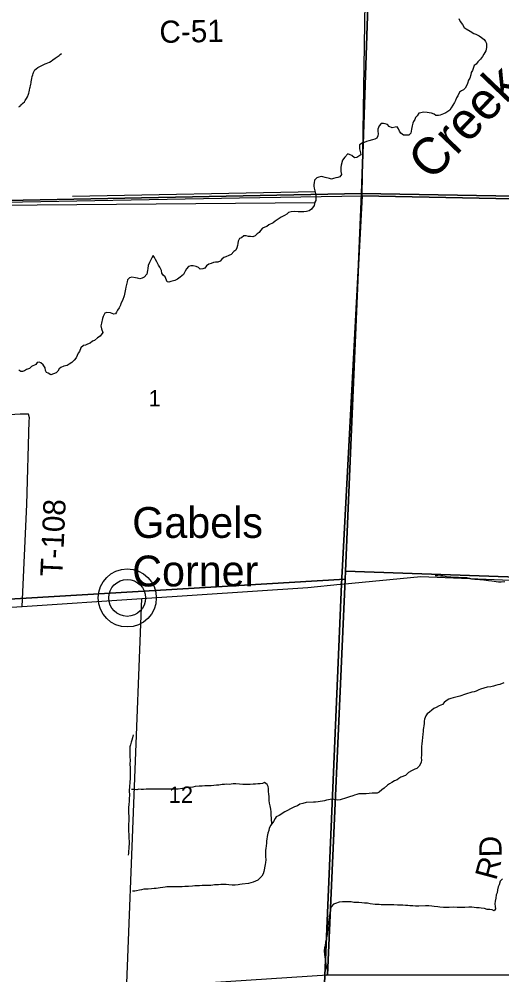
# Model space of a CAD drawing. Extents: x 1588073 to 2013523, y 1090242 to 1357120.
# Drawn here: x 1775515 to 1782041, y 1207738 to 1220667 of the extents above; entities that cross this region are included whole.
import ezdxf

# ---------------------------------------------------------------- set-up
doc = ezdxf.new("R2010")
doc.units = 0
for name, color, linetype in [('GM_X_County_Road', 7, 'Continuous'), ('GM_X_County_Road_Text', 7, 'Continuous'), ('GM_X_Minor_River', 7, 'Continuous'), ('GM_X_Minor_River_Text', 7, 'Continuous'), ('GM_X_Section', 7, 'Continuous'), ('GM_X_Section_Text', 7, 'Continuous'), ('GM_X_Township', 7, 'Continuous'), ('GM_X_Township_Road', 7, 'Continuous'), ('GM_X_Township_Road_Text', 7, 'Continuous'), ('GM_X_Unincorporated', 7, 'Continuous'), ('GM_X_Unincorporated_Location', 7, 'Continuous'), ('GM_X_Unincorporated_Text', 7, 'Continuous'), ('GM_X_US_Route', 7, 'Continuous')]:
    doc.layers.add(name, color=color, linetype=linetype)

msp = doc.modelspace()

# ---------------------------------------------------------------- linework, layer by layer
at = {"layer": 'GM_X_County_Road'}
for points in [[(1779853, 1213022), (1779873, 1213024), (1780946, 1213127), (1782157, 1213076), (1782609, 1213057), (1783200, 1213032), (1784836, 1213000), (1784949, 1212999)], [(1777175, 1212828), (1779417, 1212980), (1779853, 1213022)], [(1769131, 1212444), (1773227, 1212595), (1774512, 1212662), (1775108, 1212693), (1775556, 1212722), (1777175, 1212828)], [(1776624, 1193317), (1776664, 1196856), (1776716, 1199506), (1776790, 1202160), (1776863, 1204847), (1777175, 1212828)]]:
    msp.add_lwpolyline(points, dxfattribs=at)
at = {"layer": 'GM_X_Minor_River'}
for p, q in [((1779519, 1218329), (1776238, 1218265)), ((1763734, 1218040), (1779514, 1218188))]:
    msp.add_line(p, q, dxfattribs=at)
for points in [[(1781459, 1220674), (1781475, 1220634), (1781507, 1220596), (1781530, 1220553), (1781560, 1220537), (1781610, 1220502), (1781660, 1220472), (1781688, 1220463), (1781734, 1220439), (1781766, 1220419), (1781801, 1220390), (1781819, 1220362), (1781833, 1220336), (1781832, 1220282), (1781822, 1220238), (1781797, 1220194), (1781781, 1220160), (1781753, 1220126), (1781714, 1220088), (1781692, 1220058), (1781668, 1220041), (1781657, 1220013), (1781643, 1219971), (1781627, 1219943), (1781622, 1219915), (1781608, 1219869), (1781589, 1219839), (1781575, 1219797), (1781563, 1219765), (1781544, 1219733), (1781522, 1219709), (1781496, 1219698), (1781468, 1219678), (1781445, 1219630), (1781427, 1219604), (1781414, 1219566), (1781402, 1219538), (1781380, 1219504), (1781357, 1219466), (1781337, 1219437), (1781309, 1219419), (1781284, 1219401), (1781252, 1219385), (1781208, 1219368), (1781184, 1219362), (1781150, 1219364), (1781126, 1219382), (1781088, 1219393), (1781060, 1219401), (1781032, 1219403), (1780982, 1219408), (1780944, 1219400), (1780918, 1219395), (1780897, 1219359), (1780875, 1219335), (1780863, 1219311), (1780846, 1219281), (1780836, 1219257), (1780830, 1219225), (1780821, 1219179), (1780813, 1219149), (1780811, 1219125), (1780782, 1219099), (1780744, 1219098), (1780710, 1219096), (1780676, 1219122), (1780656, 1219151), (1780645, 1219183), (1780623, 1219209), (1780597, 1219205), (1780559, 1219194), (1780519, 1219216), (1780495, 1219242), (1780465, 1219251), (1780439, 1219253), (1780409, 1219253), (1780383, 1219225), (1780364, 1219177), (1780364, 1219153), (1780369, 1219115), (1780365, 1219087), (1780349, 1219055), (1780323, 1219042), (1780292, 1219034), (1780242, 1219020), (1780212, 1219009), (1780178, 1218997), (1780150, 1218989), (1780117, 1218967), (1780117, 1218911), (1780128, 1218859), (1780132, 1218833), (1780078, 1218797), (1780049, 1218790)], [(1775725, 1219979), (1775743, 1219995), (1775767, 1220010), (1775803, 1220028), (1775840, 1220049), (1775866, 1220061), (1775882, 1220065), (1775904, 1220074), (1775924, 1220086), (1775947, 1220100), (1775971, 1220118), (1776003, 1220137), (1776030, 1220155), (1776054, 1220174), (1776070, 1220186), (1776086, 1220202)], [(1775510, 1219479), (1775528, 1219489), (1775535, 1219502), (1775549, 1219514), (1775563, 1219530), (1775585, 1219550), (1775598, 1219564), (1775604, 1219578), (1775614, 1219594), (1775626, 1219615), (1775643, 1219651), (1775647, 1219665), (1775652, 1219685), (1775656, 1219707), (1775660, 1219731), (1775663, 1219747), (1775667, 1219765), (1775671, 1219785), (1775676, 1219803), (1775678, 1219819), (1775680, 1219839), (1775685, 1219863), (1775693, 1219889), (1775699, 1219911), (1775704, 1219929), (1775708, 1219943), (1775716, 1219963), (1775725, 1219979)], [(1780049, 1218790), (1780014, 1218824), (1779988, 1218832), (1779958, 1218843), (1779917, 1218801), (1779885, 1218759), (1779870, 1218691), (1779864, 1218659), (1779865, 1218607), (1779871, 1218565), (1779848, 1218533), (1779822, 1218525), (1779798, 1218518), (1779764, 1218510), (1779736, 1218502), (1779710, 1218510), (1779650, 1218525), (1779622, 1218531), (1779596, 1218536), (1779568, 1218530), (1779538, 1218518), (1779509, 1218488), (1779503, 1218454), (1779499, 1218430), (1779500, 1218406), (1779504, 1218382), (1779514, 1218342), (1779519, 1218308), (1779525, 1218270), (1779527, 1218213), (1779514, 1218190), (1779502, 1218146), (1779469, 1218098), (1779435, 1218072), (1779399, 1218066), (1779363, 1218059), (1779321, 1218059), (1779288, 1218061), (1779232, 1218066), (1779194, 1218060), (1779156, 1218053), (1779132, 1218027), (1779104, 1218011), (1779057, 1217986), (1779015, 1217962), (1778976, 1217934), (1778950, 1217912), (1778890, 1217883), (1778863, 1217861), (1778835, 1217851), (1778805, 1217838), (1778779, 1217808), (1778758, 1217782), (1778732, 1217762), (1778704, 1217736), (1778672, 1217723), (1778642, 1217725), (1778616, 1217727), (1778586, 1217734), (1778554, 1217734), (1778521, 1217710), (1778495, 1217698), (1778475, 1217661), (1778470, 1217630), (1778468, 1217606), (1778456, 1217575), (1778443, 1217541), (1778419, 1217525), (1778381, 1217483), (1778350, 1217469), (1778308, 1217450), (1778284, 1217444), (1778254, 1217418), (1778231, 1217394), (1778201, 1217379), (1778169, 1217377), (1778141, 1217373), (1778111, 1217363), (1778077, 1217352), (1778048, 1217328), (1778026, 1217300), (1778000, 1217290), (1777964, 1217283), (1777938, 1217305), (1777906, 1217321), (1777866, 1217330), (1777834, 1217328), (1777804, 1217320), (1777779, 1217290), (1777759, 1217259), (1777738, 1217213), (1777690, 1217177), (1777654, 1217149), (1777619, 1217130), (1777567, 1217118), (1777539, 1217108), (1777515, 1217113), (1777490, 1217179), (1777460, 1217203), (1777444, 1217232), (1777440, 1217268)], [(1777440, 1217268), (1777417, 1217310), (1777399, 1217338), (1777377, 1217383), (1777358, 1217417), (1777346, 1217443), (1777326, 1217467), (1777310, 1217439), (1777277, 1217376), (1777258, 1217332), (1777254, 1217294), (1777250, 1217266), (1777241, 1217216), (1777207, 1217174), (1777179, 1217164), (1777146, 1217152), (1777116, 1217161), (1777088, 1217169), (1777038, 1217175), (1777008, 1217168), (1776980, 1217140), (1776974, 1217112), (1776965, 1217078), (1776959, 1217040), (1776953, 1217014), (1776948, 1216990), (1776936, 1216924), (1776913, 1216862), (1776889, 1216822), (1776884, 1216798), (1776866, 1216760), (1776844, 1216728), (1776831, 1216704), (1776817, 1216678), (1776793, 1216675), (1776749, 1216693), (1776701, 1216698), (1776671, 1216688), (1776650, 1216646), (1776642, 1216618), (1776627, 1216552), (1776617, 1216516), (1776627, 1216478), (1776644, 1216428), (1776612, 1216376), (1776575, 1216354), (1776535, 1216320), (1776505, 1216309), (1776476, 1216285), (1776438, 1216271), (1776412, 1216255), (1776384, 1216250), (1776347, 1216218), (1776329, 1216170), (1776311, 1216146), (1776298, 1216118), (1776284, 1216086), (1776257, 1216055), (1776225, 1216023), (1776189, 1215997), (1776163, 1215979), (1776120, 1215970), (1776080, 1215954), (1776054, 1215934), (1776040, 1215906), (1776015, 1215883), (1775977, 1215867), (1775941, 1215857), (1775909, 1215878), (1775885, 1215888), (1775873, 1215912), (1775868, 1215948), (1775840, 1215992), (1775810, 1216015), (1775784, 1216025), (1775760, 1216023), (1775742, 1215995), (1775683, 1215966), (1775655, 1215940), (1775615, 1215929), (1775588, 1215909), (1775562, 1215901), (1775538, 1215899), (1775512, 1215916)], [(1782083, 1213055), (1782033, 1213051), (1781995, 1213052), (1781963, 1213054), (1781905, 1213063), (1781861, 1213069), (1781827, 1213075), (1781795, 1213078), (1781743, 1213082), (1781699, 1213085), (1781673, 1213087), (1781633, 1213093), (1781609, 1213100), (1781565, 1213108), (1781525, 1213110), (1781455, 1213113), (1781404, 1213114), (1781352, 1213116), (1781312, 1213120), (1781276, 1213127), (1781244, 1213133), (1781210, 1213133), (1781174, 1213136), (1781138, 1213136)], [(1782066, 1211688), (1782011, 1211664), (1781985, 1211661), (1781955, 1211653), (1781929, 1211645), (1781891, 1211636), (1781843, 1211628), (1781798, 1211616), (1781752, 1211603), (1781728, 1211595), (1781692, 1211577), (1781666, 1211568), (1781634, 1211564), (1781549, 1211537), (1781471, 1211507), (1781382, 1211486), (1781350, 1211476), (1781324, 1211469), (1781288, 1211445), (1781261, 1211421), (1781239, 1211397), (1781195, 1211378), (1781152, 1211356), (1781120, 1211340), (1781092, 1211319), (1781062, 1211291), (1781031, 1211271), (1781011, 1211243), (1780994, 1211197), (1780990, 1211171), (1780988, 1211139), (1780984, 1211109), (1780979, 1211081), (1780977, 1211057), (1780975, 1211031), (1780970, 1210993), (1780961, 1210905), (1780957, 1210863), (1780955, 1210827), (1780954, 1210737), (1780952, 1210711), (1780951, 1210673), (1780953, 1210647), (1780948, 1210609), (1780922, 1210563), (1780892, 1210531), (1780863, 1210521), (1780819, 1210498), (1780777, 1210476), (1780736, 1210436), (1780674, 1210411), (1780650, 1210393), (1780623, 1210377), (1780591, 1210362), (1780555, 1210342), (1780523, 1210324), (1780494, 1210302), (1780448, 1210263), (1780420, 1210241), (1780381, 1210209), (1780353, 1210197), (1780323, 1210196), (1780287, 1210194), (1780245, 1210193), (1780207, 1210189)], [(1777055, 1210986), (1777047, 1210946), (1777040, 1210914), (1777030, 1210886), (1777022, 1210848), (1777013, 1210822), (1777011, 1210771), (1777012, 1210729), (1777012, 1210683), (1777014, 1210649), (1777013, 1210583), (1777015, 1210545), (1777014, 1210519), (1777016, 1210491), (1777015, 1210397)], [(1777015, 1210397), (1777003, 1210226), (1777005, 1210168), (1777004, 1210122), (1777000, 1210090), (1776998, 1210044), (1776995, 1210004), (1776994, 1209932), (1776996, 1209882), (1776998, 1209850), (1776997, 1209814), (1776995, 1209784), (1776993, 1209751), (1776992, 1209713), (1776994, 1209671), (1776996, 1209645), (1776997, 1209609), (1776999, 1209579), (1777001, 1209551), (1777000, 1209503), (1776998, 1209477), (1776996, 1209443), (1776993, 1209417), (1776991, 1209385), (1776989, 1209359)], [(1778930, 1209780), (1778921, 1209911), (1778921, 1209945), (1778917, 1209979), (1778908, 1210023), (1778898, 1210061), (1778897, 1210098), (1778895, 1210124), (1778893, 1210154), (1778891, 1210180), (1778888, 1210224), (1778888, 1210260), (1778880, 1210286), (1778869, 1210314), (1778833, 1210339), (1778805, 1210329), (1778775, 1210323), (1778742, 1210322), (1778712, 1210320), (1778680, 1210316), (1778638, 1210313), (1778538, 1210314), (1778494, 1210318), (1778444, 1210322), (1778410, 1210321), (1778380, 1210317), (1778353, 1210315), (1778323, 1210316), (1778289, 1210314), (1778261, 1210312), (1778215, 1210305), (1778183, 1210305), (1778147, 1210301), (1778111, 1210294), (1778065, 1210294), (1778025, 1210297), (1777988, 1210291), (1777950, 1210289), (1777896, 1210286), (1777862, 1210278), (1777822, 1210272), (1777774, 1210267), (1777748, 1210263), (1777721, 1210259), (1777665, 1210252), (1777625, 1210250), (1777587, 1210249), (1777559, 1210249), (1777523, 1210251), (1777493, 1210252), (1777447, 1210250), (1777417, 1210248), (1777375, 1210251), (1777342, 1210251), (1777314, 1210249), (1777268, 1210250), (1777232, 1210248), (1777194, 1210245), (1777164, 1210245), (1777134, 1210249), (1777108, 1210243), (1777068, 1210246), (1777034, 1210246)], [(1780207, 1210189), (1780164, 1210187), (1780106, 1210186), (1780082, 1210180), (1780050, 1210168), (1780026, 1210161), (1779982, 1210147), (1779941, 1210133), (1779913, 1210126), (1779883, 1210116), (1779855, 1210106), (1779825, 1210102), (1779795, 1210105), (1779767, 1210111), (1779741, 1210113), (1779697, 1210108), (1779672, 1210102), (1779642, 1210094), (1779616, 1210088), (1779586, 1210083), (1779558, 1210079), (1779522, 1210073), (1779492, 1210074), (1779397, 1210069), (1779351, 1210057), (1779309, 1210045), (1779279, 1210024), (1779239, 1210010), (1779182, 1209983), (1779142, 1209961), (1779108, 1209943), (1779031, 1209892), (1778991, 1209878), (1778974, 1209854), (1778952, 1209812), (1778919, 1209765), (1778897, 1209721), (1778889, 1209691), (1778876, 1209653), (1778866, 1209611), (1778861, 1209575), (1778859, 1209549), (1778857, 1209521), (1778850, 1209449), (1778846, 1209423), (1778846, 1209399), (1778843, 1209375), (1778845, 1209340), (1778848, 1209292), (1778846, 1209256), (1778842, 1209232), (1778836, 1209208), (1778825, 1209160), (1778821, 1209136), (1778813, 1209106), (1778796, 1209072), (1778774, 1209049), (1778742, 1209021), (1778711, 1209005), (1778677, 1208991), (1778615, 1208976), (1778532, 1208965), (1778500, 1208961), (1778476, 1208957), (1778434, 1208952), (1778394, 1208952), (1778348, 1208956), (1778314, 1208959), (1778240, 1208960), (1778208, 1208958), (1778182, 1208954), (1778157, 1208954), (1778131, 1208951), (1778107, 1208949), (1778077, 1208947), (1778037, 1208946), (1777987, 1208946), (1777951, 1208942), (1777925, 1208941), (1777891, 1208941), (1777857, 1208939), (1777806, 1208934), (1777754, 1208932), (1777720, 1208929), (1777558, 1208930), (1777512, 1208927), (1777488, 1208925), (1777457, 1208921), (1777421, 1208917), (1777367, 1208908), (1777339, 1208906), (1777303, 1208903), (1777259, 1208899), (1777233, 1208899), (1777199, 1208896), (1777167, 1208890), (1777140, 1208884), (1777102, 1208877), (1777078, 1208871), (1777048, 1208869)], [(1782047, 1209038), (1782019, 1209007), (1782003, 1208955), (1781992, 1208929), (1781982, 1208887), (1781975, 1208847), (1781965, 1208819), (1781957, 1208777), (1781950, 1208737), (1781946, 1208699), (1781950, 1208665), (1781953, 1208630), (1781935, 1208603), (1781909, 1208617), (1781879, 1208621), (1781841, 1208623), (1781805, 1208634), (1781759, 1208642), (1781733, 1208645), (1781699, 1208647), (1781633, 1208652), (1781593, 1208652), (1781542, 1208650), (1781472, 1208649), (1781436, 1208650), (1781392, 1208652), (1781330, 1208651), (1781252, 1208651), (1781202, 1208656), (1781174, 1208658), (1781126, 1208663), (1781092, 1208669), (1781053, 1208673), (1781009, 1208674), (1780919, 1208669), (1780871, 1208669), (1780835, 1208671), (1780797, 1208672), (1780771, 1208676), (1780737, 1208678), (1780703, 1208679), (1780675, 1208683), (1780631, 1208682), (1780578, 1208684), (1780440, 1208685), (1780410, 1208684), (1780382, 1208688), (1780328, 1208692), (1780262, 1208699), (1780226, 1208706), (1780184, 1208708), (1780148, 1208714), (1780106, 1208715), (1780070, 1208717), (1780038, 1208719), (1780002, 1208724), (1779971, 1208726), (1779887, 1208727), (1779839, 1208721), (1779793, 1208704), (1779763, 1208694), (1779732, 1208658), (1779722, 1208630), (1779713, 1208570), (1779705, 1208526), (1779700, 1208482), (1779698, 1208452), (1779690, 1208398), (1779687, 1208362), (1779685, 1208304), (1779657, 1208180), (1779651, 1208132), (1779645, 1208104), (1779640, 1208068), (1779642, 1208008), (1779647, 1207982), (1779655, 1207921), (1779660, 1207887), (1779666, 1207847), (1779676, 1207821), (1779683, 1207783), (1779681, 1207751), (1779667, 1207725)]]:
    msp.add_lwpolyline(points, dxfattribs=at)
at = {"layer": 'GM_X_Section'}
for points in [[(1780325, 1223590), (1780321, 1223516), (1780145, 1218307), (1774880, 1218204), (1775053, 1223493)], [(1785709, 1223453), (1785664, 1218207), (1785067, 1218221), (1780145, 1218307), (1780321, 1223516)], [(1774880, 1218204), (1780145, 1218307), (1779927, 1213200), (1779924, 1213092), (1774548, 1212770), (1774772, 1218207)], [(1780145, 1218307), (1785067, 1218221), (1784960, 1213023), (1779927, 1213200)], [(1779927, 1213200), (1784960, 1213023), (1784810, 1207736), (1779685, 1207735), (1779924, 1213092)], [(1774548, 1212770), (1779924, 1213092), (1779685, 1207735), (1774318, 1207383)]]:
    msp.add_lwpolyline(points, close=True, dxfattribs=at)
at = {"layer": 'GM_X_Township'}
for points in [[(1753711, 1218179), (1756196, 1218155), (1761404, 1218116), (1763023, 1218124), (1765443, 1218107), (1769476, 1218120), (1769618, 1218119), (1773660, 1218140), (1775070, 1218184), (1778494, 1218249), (1780154, 1218276), (1780192, 1220894), (1780437, 1226151), (1780457, 1226508), (1780522, 1228778), (1780606, 1230796), (1780849, 1236733), (1781100, 1244734)], [(1790887, 1218108), (1789775, 1218118), (1788979, 1218122), (1788935, 1218122), (1785057, 1218173), (1783542, 1218208), (1780154, 1218276), (1780192, 1220894), (1780437, 1226151), (1780457, 1226508), (1780522, 1228778), (1780606, 1230796), (1780849, 1236733), (1781100, 1244734)], [(1775070, 1218184), (1778494, 1218249), (1780154, 1218276), (1779873, 1213024), (1779632, 1207410), (1779542, 1205006), (1779489, 1202438), (1779404, 1199699), (1779346, 1197040), (1779323, 1195998), (1779294, 1192910), (1779276, 1189093), (1779302, 1188059), (1779305, 1186460), (1777293, 1186285), (1774968, 1186130)], [(1779632, 1207410), (1779873, 1213024), (1780154, 1218276), (1783542, 1218208), (1785057, 1218173), (1788935, 1218122), (1788979, 1218122), (1789775, 1218118), (1790887, 1218108)]]:
    msp.add_lwpolyline(points, dxfattribs=at)
at = {"layer": 'GM_X_Township_Road'}
msp.add_lwpolyline([(1775556, 1212722), (1775617, 1214103), (1775648, 1215228), (1775653, 1215272), (1775643, 1215323), (1775529, 1215324), (1775234, 1215304), (1775090, 1215295)], dxfattribs=at)
at = {"layer": 'GM_X_Unincorporated'}
for radius in [393, 249]:
    msp.add_circle((1776976, 1212837), radius, dxfattribs=at)
at = {"layer": 'GM_X_Unincorporated_Location'}
msp.add_line((1776976, 1212837), (1776976, 1212837), dxfattribs=at)
at = {"layer": 'GM_X_US_Route'}
msp.add_lwpolyline([(1769371, 1218119), (1769476, 1218120), (1769618, 1218119), (1773660, 1218140), (1775070, 1218184), (1778494, 1218249), (1780154, 1218276), (1783542, 1218208), (1785058, 1218181)], dxfattribs=at)

# ---------------------------------------------------------------- texts
at = {"layer": 'GM_X_County_Road_Text'}
msp.add_text('C-51', height=300, rotation=1.0292, dxfattribs=at).set_placement((1777414, 1220344))
at = {"layer": 'GM_X_Minor_River_Text'}
msp.add_text('Creek', height=500.3, rotation=46.1916, dxfattribs=at).set_placement((1781089, 1218463))
at = {"layer": 'GM_X_Section_Text'}
for s, p in [('1', (1777264, 1215427)), ('12', (1777537, 1210065))]:
    msp.add_text(s, height=221, rotation=0, dxfattribs=at).set_placement(p)
at = {"layer": 'GM_X_Township_Road_Text'}
for s, rotation, p in [('T-108', 87.4742, (1776099, 1213120)), ('D', 90.7779, (1782038, 1209331)), ('R', 75.002, (1781963, 1209006))]:
    msp.add_text(s, height=300, rotation=rotation, dxfattribs=at).set_placement(p)
at = {"layer": 'GM_X_Unincorporated_Text'}
for s, p in [('Gabels', (1777044, 1213649)), ('Corner', (1777044, 1212993))]:
    msp.add_text(s, height=417, rotation=0, dxfattribs=at).set_placement(p)

doc.saveas('drawing.dxf')
